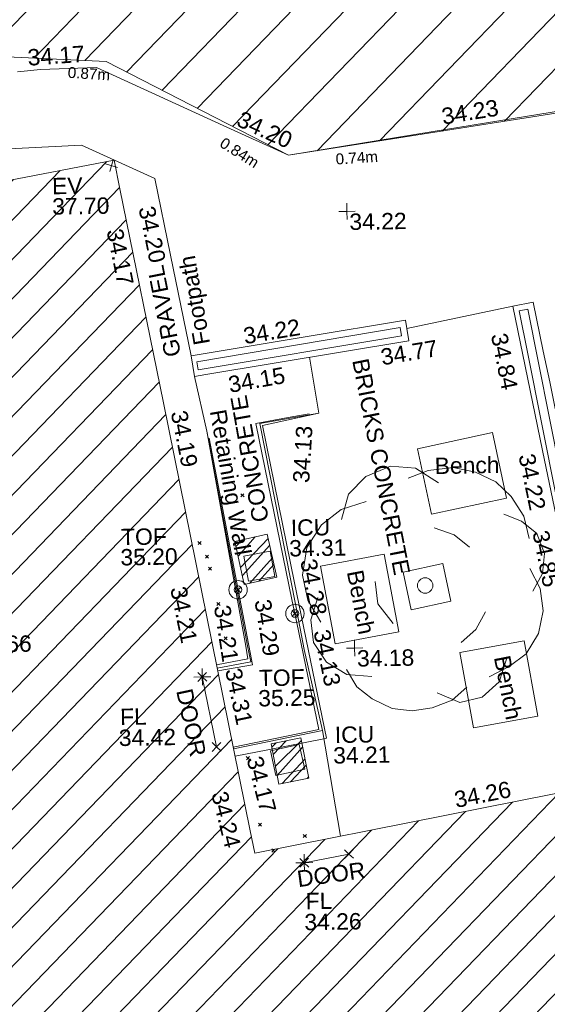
# Model space of a CAD drawing. Header units: millimetres. Extents: x -287732 to 520720, y -88450 to 287754.
# Tile 365 of 383: x 236064 to 248148, y 240711 to 263259. Entities that reach past the tile are written whole.
import ezdxf

# ---------------------------------------------------------------- set-up
doc = ezdxf.new("R2010")
doc.units = ezdxf.units.MM
for name, pattern in [('IMPORT-HIDDEN2 _3_', [4762.5, 3175, -1587.5]), ('IMPORT-UG_ELEC_LV_QLB2 _2_', [2700, 1500, -300.0000000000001, 0, -250, 150, -300.0000000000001, 0, -200]), ('IMPORT-UG_ELEC_STREET LIGHTING_QLB2 _2_', [2700, 1500, -300.0000000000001, 0, -250, 150, -300.0000000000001, 0, -200])]:
    doc.linetypes.add(name, pattern=pattern)
for name, color, linetype, lineweight, true_color in [('00__TOPO__TOP_OF_FENCE_SYMBOL', 7, 'Continuous', 9, 0x666666), ('00_TOPO_EAVE', 7, 'Continuous', 9, 0x666666), ('00_TOPO_LEVEL_FLOOR', 7, 'Continuous', 9, 0x666666), ('00_TOPO_TREE', 7, 'Continuous', 9, 0x666666), ('00_UAV_APEX_BUILDING', 7, 'Continuous', 9, 0x666666), ('00_UAV_BUILDING_HATCH', 7, 'Continuous', 9, 0x999999), ('00_UAV_BUILDING_OUTLINE', 5, 'Continuous', 9, 0x0000ff), ('00_UAV_CONCRETE', 9, 'Continuous', 9, 0x808080), ('00_UAV_EAVE', 7, 'Continuous', 9, 0x666666), ('00_UAV_FENCE', 7, 'Continuous', 9, 0x264c2f), ('00_UAV_FOOTPATH', 7, 'Continuous', 9, 0xa50000), ('00_UAV_FURN_BENCH', 7, 'Continuous', 9, 0x999999), ('00_UAV_INT_DOOR', 7, 'Continuous', 9, 0x7f4f3f), ('00_UAV_LEVEL_FLOOR', 7, 'Continuous', 9, 0x666666), ('00_UAV_LEVEL_SPOT', 7, 'Continuous', 9, 0x666666), ('00_UAV_SERV_IC', 5, 'Continuous', 9, 0x0000ff), ('00_UAV_SLOPE_BOTTOM', 30, 'Continuous', 9, 0xff7f00), ('00_UAV_TOP_OF_FENCE', 6, 'Continuous', 9, 0xff00ff), ('00_UAV_WALL_RETAINING', 7, 'Continuous', 9, 0x7c00a5), ('12333-PUM-2D-U-0001-C01 - Rev2_REVIT IMPORT_dwg', 7, 'Continuous', 9, 0x767676), ('PUM-CHAMBER EXTENTS', 6, 'IMPORT-HIDDEN2 _3_', 9, 0xff00ff), ('PUM-ELECTRIC-LV-QLB2', 1, 'IMPORT-UG_ELEC_LV_QLB2 _2_', 9, 0xff0000), ('PUM-UNABLE TO SURVEY', 190, 'Continuous', 9, 0x7f00ff)]:
    doc.layers.add(name, color=color, linetype=linetype, lineweight=lineweight, true_color=true_color)
for name, color, linetype, lineweight in [('00_UAV_SURFACE', 7, 'Continuous', 9), ('00_UAV_SURVEY_TEXT', 7, 'Continuous', 9), ('GEN-TEXT', 7, 'Continuous', 9)]:
    doc.layers.add(name, color=color, linetype=linetype, lineweight=lineweight)
doc.styles.add('Arial_1', font='arial.ttf', dxfattribs={"height": 250})
doc.styles.add('Swis721 Lt BT_2', font='swissl.ttf', dxfattribs={"height": 375})
pattern_1 = [(45, (-533641079.65, -725615854.3560001), (-265.1650429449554, 265.1650429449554), []), (45, (-533640902.873, -725615854.3560001), (-265.1650429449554, 265.1650429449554), [])]

# ---------------------------------------------------------------- blocks, each defined once
blk = doc.blocks.new('12333-PUM-2D-U-0001-C01 - Rev2_REVIT IMPORT_dwg_CONIFEROUS_TREE-2077251-Site Location Plan Proposed')
at = {"layer": '00_TOPO_TREE', "color": 254, "true_color": 0xcccccc, "flags": 128}
for points in [[(-1889.403682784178, 1545.875740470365), (-1717.639711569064, 2118.422311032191), (-1316.857112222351, 2519.204910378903), (-744.3105416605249, 2748.223538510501), (-171.763971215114, 2690.968881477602), (343.5279423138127, 2347.440939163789)], [(-343.5279423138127, 2461.950253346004), (114.5093140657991, 2633.714224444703), (687.0558846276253, 2690.968881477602), (1202.347798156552, 2576.459567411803), (1660.385054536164, 2347.440939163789), (2003.912996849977, 2003.912996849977), (2290.18628213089, 1545.875740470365), (2404.695596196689, 1030.583826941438)], [(-2404.695596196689, -801.5651986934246), (-2690.968881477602, -286.2732852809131), (-2805.478195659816, 286.2732852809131), (-2690.968881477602, 916.0745128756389), (-2347.440939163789, 1431.36642628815), (-1889.403682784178, 1774.894368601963), (-1316.857112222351, 1946.658339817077)], [(1832.149025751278, 1603.130397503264), (2232.93162509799, 1431.36642628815), (2576.459567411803, 1145.093141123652), (2748.223538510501, 687.0558846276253), (2690.968881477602, 229.0186282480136), (2461.950253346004, -171.763971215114)], [(229.0186282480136, 1316.857112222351), (687.0558846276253, 1145.093141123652), (1030.583826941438, 858.8198558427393)], [(2404.695596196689, 343.5279423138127), (2633.714224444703, -114.5093140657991), (2690.968881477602, -629.8012275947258), (2576.459567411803, -1145.093141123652), (2290.18628213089, -1603.130397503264), (1889.403682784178, -1889.403682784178), (1431.36642628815, -2118.422311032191)], [(-744.3105416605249, -858.8198558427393), (-1087.838483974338, -400.7825993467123), (-1145.093141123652, 114.5093140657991)], [(-1259.602455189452, -2061.167653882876), (-1832.149025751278, -2003.912996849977), (-2290.18628213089, -1717.639711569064), (-2576.459567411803, -1259.602455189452), (-2633.714224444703, -744.3105416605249), (-2461.950253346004, -229.0186282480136)], [(1374.111769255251, -629.8012275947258), (1145.093141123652, -1030.583826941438), (801.5651986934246, -1316.857112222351)], [(1832.149025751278, -1717.639711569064), (1660.385054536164, -2232.93162509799), (1259.602455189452, -2576.459567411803), (744.3105416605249, -2690.968881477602), (229.0186282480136, -2461.950253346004)], [(916.0745128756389, -2347.440939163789), (572.5465705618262, -2633.714224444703), (114.5093140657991, -2805.478195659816), (-343.5279423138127, -2862.732852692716), (-801.5651986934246, -2805.478195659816), (-1259.602455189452, -2576.459567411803), (-1603.130397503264, -2290.18628213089), (-1832.149025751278, -1889.403682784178)]]:
    blk.add_lwpolyline(points, dxfattribs=at)
at = {"layer": '00_TOPO_TREE', "color": 254, "true_color": 0xcccccc}
blk.add_circle((0, 0), 176.6246020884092, dxfattribs=at)
blk = doc.blocks.new('12333-PUM-2D-U-0001-C01 - Rev2_REVIT IMPORT_dwg_MSL_Eaves_SYM_1-V82-Site Location Plan Proposed')
at = {"layer": '00_TOPO_EAVE', "color": 254, "true_color": 0xcccccc}
for p, q in [((356.5791934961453, -116.0873754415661), (-356.5791934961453, 116.0873754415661)), ((-116.0873754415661, -356.5791934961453), (116.0873754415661, 356.5791934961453))]:
    blk.add_line(p, q, dxfattribs=at)
blk = doc.blocks.new('12333-PUM-2D-U-0001-C01 - Rev2_REVIT IMPORT_dwg_MSL_Node_LineworkTOF-2077248-Site Location Plan Proposed')
at = {"layer": '00__TOPO__TOP_OF_FENCE_SYMBOL', "color": 254, "true_color": 0xcccccc, "flags": 128}
for points in [[(165.3591892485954, 165.3591892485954), (0, 0), (-165.3591892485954, 165.3591892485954)], [(165.3591892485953, -165.3591892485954), (0, 0), (-165.3591892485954, -165.3591892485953)]]:
    blk.add_lwpolyline(points, dxfattribs=at)
at = {"layer": '00__TOPO__TOP_OF_FENCE_SYMBOL', "color": 254, "true_color": 0xcccccc}
for radius in [562.5594001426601, 233.853208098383]:
    blk.add_circle((0, 0), radius, dxfattribs=at)
blk = doc.blocks.new('12333-PUM-2D-U-0001-C01 - Rev2_REVIT IMPORT_dwg_MSL_FLlvl_SYM-V156-Site Location Plan Proposed')
at = {"layer": '00_TOPO_LEVEL_FLOOR', "color": 254, "true_color": 0xcccccc, "flags": 128}
for points in [[(0, -38.9261101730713), (0, 0), (-38.9261101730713, 0)], [(38.9261101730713, 0), (0, 0), (0, 38.9261101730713)]]:
    blk.add_lwpolyline(points, dxfattribs=at)
blk = doc.blocks.new('12333-PUM-2D-U-0001-C01 - Rev2_REVIT IMPORT_dwg_MSL_Node_Linework-V178-Site Location Plan Proposed')
at = {"layer": '00_UAV_INT_DOOR', "color": 9, "true_color": 0xd4c4bf, "flags": 128}
for points in [[(530.3860888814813, 530.3860888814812), (0, 0), (-530.3860888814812, 530.3860888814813)], [(530.3860888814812, -530.3860888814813), (0, 0), (-530.3860888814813, -530.3860888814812)]]:
    blk.add_lwpolyline(points, dxfattribs=at)
blk = doc.blocks.new('12333-PUM-2D-U-0001-C01 - Rev2_REVIT IMPORT_dwg_UAV-2077255-Site Location Plan Proposed')
at = {"layer": '00_UAV_LEVEL_SPOT', "color": 254, "true_color": 0xcccccc, "flags": 128}
for points in [[(0, -500.0000000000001), (0, 0), (-500.0000000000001, 0)], [(500.0000000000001, 0), (0, 0), (0, 500.0000000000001)]]:
    blk.add_lwpolyline(points, dxfattribs=at)
blk = doc.blocks.new('12333-PUM-2D-U-0001-C01 - Rev2_REVIT IMPORT_dwg_MGS62954_T2_Galway_ITM_3d_Rev1-2077680-Site Location Plan Proposed')
at = {"layer": '00_UAV_BUILDING_HATCH', "true_color": 0xcccccc}
h = blk.add_hatch(dxfattribs=at)
h.set_pattern_fill('FP_1', color=254, style=0, pattern_type=2)
h.set_pattern_definition([(45, (0, 0), (-441.9417382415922, 441.9417382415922), [])])
h.paths.add_polyline_path([(534124497.0780003, 725775488.5585002), (534146780.0780002, 725779531.5585002), (534146621.0780002, 725780328.5585002), (534183857.1075001, 725787049.1125003), (534184497.1075001, 725783702.1125001), (534202575.1075001, 725786975.1125003), (534201976.1075, 725790381.1125002), (534239197.0865001, 725797194.0905002), (534239338.0865001, 725796376.0905002), (534261663.0865001, 725800388.0905001), (534259564.2060555, 725811742.1253061), (534258677.2803519, 725812121.8622999), (534251257.0865, 725810806.0905002), (534250975.0865, 725812184.0905002), (534249213.0865002, 725811873.0905002), (534249448.0865, 725810468.0905002), (534244617.0865, 725809642.0905), (534241121.0865001, 725828862.0905001), (534229957.0865001, 725826793.0905), (534233411.0865, 725807582.0905), (534221779.0865001, 725805445.0905001), (534220752.0865002, 725810867.0905001), (534215719.0865001, 725809946.0905001), (534216316.0865001, 725806625.0905002), (534217076.0865, 725806760.0905002), (534217446.0865001, 725804662.0905001), (534205756.3195001, 725802533.2090001), (534204628.3195002, 725808845.209), (534205810.3195, 725809078.2090003), (534204970.3195001, 725813494.2090002), (534194424.3195002, 725811546.2090002), (534194268.3195002, 725812372.2090002), (534192207.3195, 725812030.2090002), (534192421.3195001, 725810057.2090002), (534184208.6855001, 725808590.6470003), (534184063.6855002, 725809679.6470002), (534175719.6855002, 725808111.6470002), (534177568.6855002, 725797421.6470003), (534162796.3485001, 725794713.2465), (534162440.3485001, 725796856.2465003), (534164478.3485001, 725797191.2465001), (534163879.3485, 725800515.2465003), (534159002.3485001, 725799595.2465), (534159605.3485001, 725796262.2465003), (534160352.3485001, 725796441.2465003), (534160696.3485001, 725794215.2465001), (534156777.3485001, 725793541.2465), (534156175.3485001, 725796880.2465001), (534147633.3485, 725795342.2465001), (534144688.0165001, 725811270.4695), (534133601.7440002, 725809323.8415003), (534137148.0780001, 725790044.5585002), (534122321.0780001, 725787372.5585002), (534124333.8503805, 725776380.0093426)])
at = {"layer": '00_UAV_BUILDING_OUTLINE', "color": 254, "true_color": 0xcccccc, "flags": 128}
blk.add_lwpolyline([(534140425.9638073, 725810522.0997385), (534144688.0165, 725811270.4695), (534144810.3287712, 725810609.0102379), (534145719.4709466, 725805692.4102397), (534146628.6131216, 725800775.8102412), (534147537.7552969, 725795859.2102427), (534147633.3485, 725795342.2464999), (534152036.7439331, 725796135.0844977), (534156175.3484999, 725796880.2465)], dxfattribs=at)
at = {"layer": '00_UAV_CONCRETE', "color": 254, "true_color": 0xcccccc}
blk.add_line((534146445.6943952, 725806284.8453463), (534146705.3485, 725805023.2464999), dxfattribs=at)
at = {"layer": '00_UAV_CONCRETE', "color": 254, "true_color": 0xcccccc, "flags": 128}
for points in [[(534151326.621761, 725807298.5762748), (534151368.6943952, 725807014.845346), (534146706.721158, 725806323.5513258), (534146445.6943952, 725806284.8453465), (534146375.3485, 725806759.2465001)], [(534149277.5207594, 725805392.4296577), (534147978.8416805, 725805129.9456166), (534148652.8637856, 725801517.5129695), (534149318.7889919, 725797948.4757862), (534149258.1452529, 725797937.2153114), (534147971.4682099, 725797705.2875252), (534147221.3928794, 725797570.0839696)]]:
    blk.add_lwpolyline(points, dxfattribs=at)
blk.add_lwpolyline([(534152226.6855001, 725801037.6470002), (534151314.6855, 725800852.6470003), (534151139.6597506, 725801715.4766399), (534152051.6597508, 725801900.47664)], close=True, dxfattribs=at)
at = {"layer": '00_UAV_FENCE', "color": 254, "true_color": 0xcccccc, "flags": 128}
for points in [[(534142514.8148212, 725813330.0469844), (534143041.2505001, 725813375.8240001), (534144319.2505003, 725813393.8240001), (534147200.8488337, 725812018.0803999), (534148682.2505001, 725811310.824), (534152005.665844, 725811793.8151473), (534155917.159, 725812362.2715001), (534156955.4596655, 725812500.050565), (534161912.0048158, 725813157.7677165), (534162933.1590001, 725813293.2715), (534166899.4387242, 725813223.2268249), (534167916.159, 725813205.2715001), (534171891.6311963, 725812975.2788124), (534172825.1590001, 725812921.2715001), (534176884.3305345, 725812706.4255056), (534180269.1590001, 725812527.2715002)], [(534147183.0372826, 725797777.5093117), (534149146.6855001, 725798150.6470002), (534148686.6855001, 725800604.6470002), (534148593.5396683, 725801099.8020198), (534147825.6855001, 725805181.6470002), (534148658.6328973, 725805316.1686844), (534149051.6855001, 725805379.6470002)], [(534146753.3485047, 725804864.1830419), (534147606.1897226, 725799938.6339011), (534147654.9809395, 725799656.8422477), (534146858.3270685, 725799533.5275478)]]:
    blk.add_lwpolyline(points, dxfattribs=at)
at = {"layer": '00_UAV_FOOTPATH', "color": 254, "true_color": 0xcccccc, "flags": 128}
blk.add_lwpolyline([(534153762.3485, 725807764.2465001), (534151326.621761, 725807298.5762748), (534151298.3485001, 725807489.2465), (534148996.2611949, 725807147.884783), (534146375.3485, 725806759.2465001), (534145943.4317635, 725809069.2651187), (534145614.2505001, 725810829.824), (534143949.2505003, 725811624.8240001), (534142586.4338306, 725811581.6919957), (534140216.0941732, 725811506.6727339)], dxfattribs=at)
at = {"layer": '00_UAV_FURN_BENCH', "color": 254, "true_color": 0xcccccc, "flags": 128}
for points in [[(534153535.6855, 725803373.6470002), (534151815.6855001, 725803036.6470001), (534151521.0572293, 725804540.3877299), (534153241.0572292, 725804877.3877298)], [(534150716.6855, 725802136.6470002), (534151019.6855001, 725800350.6470002), (534149554.7955929, 725800102.1242442), (534149251.795593, 725801888.1242443)], [(534153887.6855001, 725800098.6470002), (534154171.6855001, 725798366.6470001), (534152689.8577901, 725798123.6683226), (534152405.8577901, 725799855.6683226)]]:
    blk.add_lwpolyline(points, close=True, dxfattribs=at)
at = {"layer": '00_UAV_INT_DOOR', "color": 254, "true_color": 0xcccccc}
for p, q in [((534146501.6855001, 725799401.6470002), (534146800.6855001, 725797792.6470001)), ((534148763.3484999, 725795105.2465), (534149787.3485, 725795287.2465))]:
    blk.add_line(p, q, dxfattribs=at)
at = {"layer": '00_UAV_SERV_IC', "color": 254, "true_color": 0xcccccc, "flags": 128}
for points in [[(534148201.6855, 725801673.6470001), (534147600.6855001, 725801570.6470002), (534147501.2131313, 725802151.0634435), (534148102.2131313, 725802254.0634437)], [(534148813.6855001, 725797248.6470001), (534148147.6855, 725797110.6470001), (534148030.0286803, 725797678.4690433), (534148696.0286805, 725797816.4690434)]]:
    blk.add_lwpolyline(points, close=True, dxfattribs=at)
at = {"layer": '00_UAV_SLOPE_BOTTOM', "color": 254, "true_color": 0xcccccc, "flags": 128}
blk.add_lwpolyline([(534146705.3485, 725805023.2464999), (534147507.3904577, 725800088.1850319), (534147554.3485, 725799799.2465001), (534146833.4895792, 725799667.8475726)], dxfattribs=at)
at = {"layer": '00_UAV_SURFACE', "color": 254, "true_color": 0xcccccc}
blk.add_line((534149601.9529485, 725795696.6967038), (534149229.6090242, 725798123.1795936), dxfattribs=at)
at = {"layer": '00_UAV_SURFACE', "color": 254, "true_color": 0xcccccc, "flags": 128}
blk.add_lwpolyline([(534147923.3485, 725805178.2465), (534149277.5207594, 725805392.4296577), (534149083.9680062, 725806676.0579677)], dxfattribs=at)
at = {"layer": '00_UAV_WALL_RETAINING', "color": 254, "true_color": 0xcccccc, "flags": 128}
for points in [[(534156175.3484999, 725796880.2465), (534155501.3485, 725801019.2465001), (534155355.0220289, 725801809.5693631), (534155027.0112444, 725803581.1860815), (534154575.69363, 725806018.1949437), (534154441.1199825, 725806724.3257189), (534154227.1791308, 725807846.9096876), (534153762.3484999, 725807764.2464999), (534154383.7957786, 725804450.8540589), (534154805.3485, 725802203.2465), (534155256.7449719, 725799527.9441346), (534155717.3961812, 725796797.7914934)], [(534155864.7047212, 725796824.3146186), (534154974.5540445, 725801744.4363848), (534154084.403368, 725806664.5581511), (534153905.3484999, 725807654.2465), (534154101.7249854, 725807689.7750235), (534154777.2922943, 725803955.7179598), (534155667.4429709, 725799035.5961934), (534156061.1111048, 725796859.6778846)], [(534147189.2521948, 725797743.8993454), (534149235.3485, 725798124.2465001), (534148846.3484999, 725799988.2465001), (534148668.761891, 725800986.8104235), (534147923.3485001, 725805178.2465003)], [(534146705.3485, 725805023.2464999), (534147552.3709493, 725800097.1486273), (534147616.1908088, 725799725.9862412), (534146847.047092, 725799594.5291535)]]:
    blk.add_lwpolyline(points, dxfattribs=at)
blk.add_lwpolyline([(534146504.3485001, 725806617.2465003), (534151174.3485, 725807320.2465), (534151202.549165, 725807132.9106454), (534151115.733514, 725807119.8418226), (534146532.549165, 725806429.9106457)], close=True, dxfattribs=at)
for name, p, xscale, yscale, zscale in [('12333-PUM-2D-U-0001-C01 - Rev2_REVIT IMPORT_dwg_MSL_Eaves_SYM_1-V82-Site Location Plan Proposed', (534144626.3485, 725811140.2465001), 0.375, 0.375, 0.375), ('12333-PUM-2D-U-0001-C01 - Rev2_REVIT IMPORT_dwg_UAV-2077255-Site Location Plan Proposed', (534150000, 725810000), 0.375, 0.375, 0.375), ('12333-PUM-2D-U-0001-C01 - Rev2_REVIT IMPORT_dwg_MSL_Node_LineworkTOF-2077248-Site Location Plan Proposed', (534147356.3838409, 725801381.5316086), 0.375, 0.375, 0.375), ('12333-PUM-2D-U-0001-C01 - Rev2_REVIT IMPORT_dwg_MSL_Node_LineworkTOF-2077248-Site Location Plan Proposed', (534148647.3021298, 725800815.4539074), 0.375, 0.375, 0.375), ('12333-PUM-2D-U-0001-C01 - Rev2_REVIT IMPORT_dwg_UAV-2077255-Site Location Plan Proposed', (534150000, 725800000.0000001), 0.375, 0.375, 0.375), ('12333-PUM-2D-U-0001-C01 - Rev2_REVIT IMPORT_dwg_MSL_FLlvl_SYM-V156-Site Location Plan Proposed', (534146501.6855001, 725799401.6470002), 4.94, 4.94, 4.94), ('12333-PUM-2D-U-0001-C01 - Rev2_REVIT IMPORT_dwg_MSL_Node_Linework-V178-Site Location Plan Proposed', (534146501.6855001, 725799401.6470002), 0.19, 0.19, 0.19), ('12333-PUM-2D-U-0001-C01 - Rev2_REVIT IMPORT_dwg_MSL_Node_Linework-V178-Site Location Plan Proposed', (534146800.6855001, 725797792.6470001), 0.19, 0.19, 0.19), ('12333-PUM-2D-U-0001-C01 - Rev2_REVIT IMPORT_dwg_MSL_FLlvl_SYM-V156-Site Location Plan Proposed', (534148763.3484999, 725795105.2465), 4.94, 4.94, 4.94), ('12333-PUM-2D-U-0001-C01 - Rev2_REVIT IMPORT_dwg_MSL_Node_Linework-V178-Site Location Plan Proposed', (534149787.3485, 725795287.2465), 0.19, 0.19, 0.19), ('12333-PUM-2D-U-0001-C01 - Rev2_REVIT IMPORT_dwg_MSL_Node_Linework-V178-Site Location Plan Proposed', (534148763.3484999, 725795105.2465), 0.19, 0.19, 0.19)]:
    blk.add_blockref(name, p, dxfattribs=dict(xscale=xscale, yscale=yscale, zscale=zscale))
blk.add_blockref('12333-PUM-2D-U-0001-C01 - Rev2_REVIT IMPORT_dwg_CONIFEROUS_TREE-2077251-Site Location Plan Proposed', (534151640.6855, 725801404.6470002))
at = {"layer": '00_UAV_APEX_BUILDING', "insert": (534141297.2712781, 725800421.9843673), "char_height": 375, "width": 1495.902363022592, "attachment_point": 1, "line_spacing_factor": 1.005061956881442, "style": 'Swis721 Lt BT_2'}
blk.add_mtext('37.66', dxfattribs=at)
at = {"layer": '00_UAV_BUILDING_OUTLINE', "color": 251, "true_color": 0x666666, "char_height": 375, "width": 1495.902363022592, "attachment_point": 1, "line_spacing_factor": 1.005061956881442, "style": 'Swis721 Lt BT_2'}
for s, insert, rotation in [('34.17', (534144854.8375474, 725809726.3875266), 280.47638612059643), ('34.19', (534146251.9026104, 725805536.6254911), 280.47638612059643), ('34.21', (534146169.6256096, 725801509.9755962), 280.4763861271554), ('34.26', (534152195.0318266, 725796666.7773671), 10.206832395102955), ('34.24', (534147023.5009544, 725796806.6131316), 283.19853077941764)]:
    blk.add_mtext(s, dxfattribs=dict(at, insert=insert, rotation=rotation))
at = {"layer": '00_UAV_CONCRETE', "color": 251, "true_color": 0x666666, "char_height": 375, "width": 1495.902363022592, "attachment_point": 1, "line_spacing_factor": 1.005061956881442, "style": 'Swis721 Lt BT_2'}
for s, insert, rotation in [('34.15', (534147187.9516342, 725806262.5329603), 9.062177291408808), ('34.13', (534149433.803975, 725800465.5830528), 280.5689459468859), ('34.17', (534147844.6688198, 725797595.4521067), 283.41255631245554)]:
    blk.add_mtext(s, dxfattribs=dict(at, insert=insert, rotation=rotation))
at = {"layer": '00_UAV_EAVE', "char_height": 375, "attachment_point": 1, "line_spacing_factor": 1.005061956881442, "style": 'Swis721 Lt BT_2'}
for s, insert, width in [('EV', (534143257.2980061, 725810885.6182013), 736.078940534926), ('37.70', (534143252.629603, 725810418.867577), 1495.902363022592)]:
    blk.add_mtext(s, dxfattribs=dict(at, insert=insert, width=width))
at = {"layer": '00_UAV_FENCE', "color": 251, "true_color": 0x666666, "char_height": 375, "width": 1495.902363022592, "attachment_point": 1, "line_spacing_factor": 1.005061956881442, "style": 'Swis721 Lt BT_2'}
for s, insert, rotation in [('34.17', (534142738.4924307, 725813837.70897), 3.006936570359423), ('34.23', (534152181.8434659, 725812319.851087), 8.268891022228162), ('34.20', (534147639.8208723, 725812357.2793294), 334.47908047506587), ('34.13', (534148652.1795442, 725803818.8367993), 85.58253902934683), ('34.31', (534147394.3306299, 725799617.7920486), 280.8020152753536)]:
    blk.add_mtext(s, dxfattribs=dict(at, insert=insert, rotation=rotation))
at = {"layer": '00_UAV_FOOTPATH', "color": 251, "true_color": 0x666666, "char_height": 375, "attachment_point": 1, "line_spacing_factor": 1.005061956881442, "style": 'Swis721 Lt BT_2'}
for s, insert, width, rotation in [('34.20', (534145595.6035184, 725810230.5782373), 1495.902363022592, 280.59061792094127), ('Footpath', (534146444.1871606, 725806975.127429), 2436.183848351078, 98.81953253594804), ('34.22', (534147554.2889971, 725807371.8600767), 1495.902363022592, 8.434561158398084)]:
    blk.add_mtext(s, dxfattribs=dict(at, insert=insert, width=width, rotation=rotation))
at = {"layer": '00_UAV_FURN_BENCH', "color": 251, "true_color": 0x666666, "insert": (534151906.6948074, 725804326.4823079), "char_height": 375, "width": 1728.598286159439, "attachment_point": 1, "line_spacing_factor": 1.005061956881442, "style": 'Swis721 Lt BT_2'}
blk.add_mtext('Bench', dxfattribs=at)
at = {"layer": '00_UAV_FURN_BENCH', "color": 251, "true_color": 0x666666, "char_height": 375, "width": 1728.598286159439, "attachment_point": 1, "line_spacing_factor": 1.005061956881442, "style": 'Swis721 Lt BT_2'}
for insert, rotation in [((534150221.4028217, 725801813.5153514), 279.87163858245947), ((534153554.128642, 725799798.2732856), 280.04517824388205)]:
    blk.add_mtext('Bench', dxfattribs=dict(at, insert=insert, rotation=rotation))
at = {"layer": '00_UAV_INT_DOOR', "color": 251, "true_color": 0x666666, "char_height": 375, "width": 1790.333939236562, "attachment_point": 1, "line_spacing_factor": 1.005061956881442, "style": 'Swis721 Lt BT_2'}
for insert, rotation in [((534146264.7883452, 725799165.7107224), 281.033703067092), ((534148570.9343446, 725794919.6586351), 6.8567042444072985)]:
    blk.add_mtext('DOOR', dxfattribs=dict(at, insert=insert, rotation=rotation))
at = {"layer": '00_UAV_LEVEL_FLOOR', "char_height": 375, "attachment_point": 1, "line_spacing_factor": 1.005061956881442, "style": 'Swis721 Lt BT_2'}
for s, insert, width in [('FL', (534144602.3920905, 725798706.0372593), 683.841080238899), ('34.42', (534144564.7961384, 725798225.1124047), 1495.902363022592), ('FL', (534148778.7032681, 725794413.8592532), 683.841080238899), ('34.26', (534148741.1073159, 725793932.9343985), 1495.902363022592)]:
    blk.add_mtext(s, dxfattribs=dict(at, insert=insert, width=width))
at = {"layer": '00_UAV_LEVEL_SPOT', "char_height": 375, "width": 1495.902363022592, "attachment_point": 1, "line_spacing_factor": 1.005061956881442, "style": 'Swis721 Lt BT_2'}
for s, insert in [('34.22', (534150051.8765643, 725809949.1441547)), ('34.18', (534150051.8765643, 725799949.1441548))]:
    blk.add_mtext(s, dxfattribs=dict(at, insert=insert))
at = {"layer": '00_UAV_SERV_IC', "color": 251, "true_color": 0x666666, "char_height": 375, "attachment_point": 1, "line_spacing_factor": 1.005061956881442, "style": 'Swis721 Lt BT_2'}
for s, insert, width in [('ICU', (534148587.4262629, 725802967.4275514), 1021.012723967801), ('34.31', (534148542.5981124, 725802497.0485505), 1495.902363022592), ('ICU', (534149512.564929, 725798207.6489172), 1021.012723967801), ('34.21', (534149467.7367785, 725797737.2699163), 1495.902363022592)]:
    blk.add_mtext(s, dxfattribs=dict(at, insert=insert, width=width))
at = {"layer": '00_UAV_SLOPE_BOTTOM', "color": 251, "true_color": 0x666666, "insert": (534147165.8567216, 725801059.3545321), "char_height": 375, "width": 1495.902363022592, "attachment_point": 1, "rotation": 277.7698356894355, "line_spacing_factor": 1.005061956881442, "style": 'Swis721 Lt BT_2'}
blk.add_mtext('34.21', dxfattribs=at)
at = {"layer": '00_UAV_SURVEY_TEXT', "color": 251, "true_color": 0x666666, "char_height": 375, "attachment_point": 1, "line_spacing_factor": 1.005061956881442, "style": 'Swis721 Lt BT_2'}
for s, insert, width, rotation in [('GRAVEL', (534145775.9222594, 725806711.0785453), 2322.210334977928, 100.1613812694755), ('BRICKS CONCRETE', (534150428.9902741, 725806653.291926), 5617.944430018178, 280.0623383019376), ('CONCRETE', (534147719.8685358, 725802894.8821621), 3286.236302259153, 99.12399062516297)]:
    blk.add_mtext(s, dxfattribs=dict(at, insert=insert, width=width, rotation=rotation))
at = {"layer": '00_UAV_TOP_OF_FENCE', "color": 251, "true_color": 0x666666, "char_height": 375, "attachment_point": 1, "line_spacing_factor": 1.005061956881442, "style": 'Swis721 Lt BT_2'}
for s, insert, width in [('TOF', (534144696.6391025, 725802822.5787121), 1163.479615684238), ('35.20', (534144674.2154607, 725802359.2020073), 1495.902363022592), ('TOF', (534147796.4766655, 725799538.6272191), 1163.479615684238), ('35.25', (534147774.0530237, 725799075.2505143), 1495.902363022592)]:
    blk.add_mtext(s, dxfattribs=dict(at, insert=insert, width=width))
at = {"layer": '00_UAV_WALL_RETAINING', "color": 251, "true_color": 0x666666, "char_height": 375, "attachment_point": 1, "line_spacing_factor": 1.005061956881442, "style": 'Swis721 Lt BT_2'}
for s, insert, width, rotation in [('34.77', (534150690.8892056, 725806832.5814195), 1495.902363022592, 8.56076057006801), ('34.84', (534153614.6959907, 725807180.9591478), 1495.902363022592, 280.25504869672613), ('Retaining Wall', (534147149.6832236, 725805542.8232626), 3832.359387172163, 278.9449369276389), ('34.22', (534154197.9420533, 725804411.3506255), 1495.902363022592, 280.6227656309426), ('34.85', (534154486.5455878, 725802648.7143939), 1495.902363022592, 280.25504869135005), ('34.28', (534149157.5801923, 725802087.4328854), 1495.902363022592, 280.08416509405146), ('34.29', (534148096.8609263, 725801177.3780421), 1495.902363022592, 278.25761574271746)]:
    blk.add_mtext(s, dxfattribs=dict(at, insert=insert, width=width, rotation=rotation))
blk = doc.blocks.new('12333-PUM-2D-U-0001-C01 - Rev2_REVIT IMPORT_dwg-1620468-Site Location Plan Proposed')
at = {"layer": 'PUM-CHAMBER EXTENTS', "true_color": 0xfff4d4}
h = blk.add_hatch(dxfattribs=at)
h.set_pattern_fill('FP_14', style=0, pattern_type=2)
h.set_pattern_definition([(45, (-533641079.65, -725615854.3560001), (-618.7184335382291, 618.7184335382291), [])])
h.paths.add_polyline_path([(548820.3501529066, 143595.6438214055), (598554.726548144, 155705.0015586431), (665880.3501528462, 173780.643821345), (683590.8699340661, 180379.6662089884), (684126.2921456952, 185226.5029211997), (699646.6566527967, 190872.8378213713), (682994.2837554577, 214259.006618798), (606101.125900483, 215601.1816816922), (611594.7356529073, 198837.6438862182), (620808.8827925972, 194892.6093451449), (622809.8820558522, 181730.4029184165), (546425.3200724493, 167969.8622055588), (546575.8377649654, 166438.0438213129), (546752.1501529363, 166438.0438213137), (546742.8316869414, 165904.1892620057), (546628.8411191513, 165898.6287465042), (546695.6373264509, 165218.8438213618), (546866.450152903, 165218.8438213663), (546857.1396212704, 164685.4438213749), (546748.0496346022, 164685.4438213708), (546816.1401362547, 163992.4868640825), (546980.7501529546, 163999.6438213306), (547018.8501529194, 163466.2438213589), (546868.4915593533, 163459.7064912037), (546935.2364494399, 162780.4438212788), (547056.9501529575, 162780.4438212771), (547056.9501529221, 162323.2438212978), (546980.161284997, 162323.2438212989), (547055.3756635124, 161557.7871773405), (547133.1501528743, 161561.2438213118), (547171.2501528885, 161104.0438213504), (547100.2641136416, 161100.9574718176), (547167.3480998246, 160418.2438213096), (547285.5501528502, 160418.2438213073), (547285.5501528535, 159884.8438213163), (547219.760407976, 159884.8438213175), (547286.6641069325, 159203.9649537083), (547399.8501529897, 159199.0438212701), (547361.7501529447, 158665.6438213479), (547339.5218446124, 158666.0318179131), (547526.6396990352, 156761.7336278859), (547552.2501529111, 156760.643821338), (547555.1797682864, 156471.2813758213), (547638.940920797, 155618.8442227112), (547666.5501529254, 155617.6438213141), (547669.1799035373, 155311.1021300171), (547744.1895742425, 154547.7287972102), (547818.950152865, 154550.8438213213), (547809.6327005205, 154017.0473339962), (547796.3901281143, 154016.4838202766), (547863.8113582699, 153330.3380382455), (547895.150152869, 153331.6438213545), (547933.250152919, 152798.2438212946), (547916.1638860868, 152797.5464226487), (547983.7334397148, 152109.8911528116), (548047.5501528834, 152112.4438213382), (548085.6501528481, 151579.0438213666), (548036.089714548, 151577.0614038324), (548096.0084987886, 150967.2680052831), (548123.7501529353, 150969.4438212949), (548161.8501529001, 150436.0438213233), (548148.3134199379, 150434.9608826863), (548720.0288378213, 144616.6137300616)])
h.paths.add_polyline_path([(507602.6006529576, 195456.4678212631), (521342.9320607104, 197371.1634294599), (539189.5091527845, 196672.9153214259), (560381.472544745, 200828.8192643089), (577694.2496529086, 209009.0883214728), (593948.7272522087, 215813.3025891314), (467151.1844916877, 218026.5619307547), (468398.9507812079, 211588.5258330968), (490993.6907402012, 198483.5081887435), (503467.5815323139, 197676.0129840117), (507337.4300206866, 195598.8028811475)])
at = {"layer": 'PUM-CHAMBER EXTENTS', "true_color": 0xffaaff}
h = blk.add_hatch(dxfattribs=at)
h.set_pattern_fill('FP_3', color=211, style=0, pattern_type=2)
h.set_pattern_definition(pattern_1)
h.paths.add_polyline_path([(506421.3501529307, 185644.6438212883), (507166.3501529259, 185797.6438213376), (506967.3501527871, 186785.6438211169), (506222.3501529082, 186632.6438213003)])
h = blk.add_hatch(dxfattribs=at)
h.set_pattern_fill('FP_3', color=211, style=0, pattern_type=2)
h.set_pattern_definition(pattern_1)
h.paths.add_polyline_path([(507135.350152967, 181057.6438212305), (507822.3501528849, 181182.6438213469), (507657.3501528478, 182108.6438213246), (506970.3501529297, 181983.6438213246), (507116.1899569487, 181165.1731637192)])
at = {"layer": 'GEN-TEXT', "color": 253, "true_color": 0xaaaaaa}
for p, q in [((506378.994813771, 187651.2884822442), (506449.7054918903, 187721.9991603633)), ((506449.7054918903, 187651.2884822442), (506378.994813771, 187721.9991603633)), ((505376.9948137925, 186578.2884822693), (505447.7054919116, 186648.9991603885)), ((505447.7054919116, 186578.2884822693), (505376.9948137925, 186648.9991603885)), ((505540.9948137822, 186261.2884822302), (505611.7054919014, 186331.9991603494)), ((505611.7054919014, 186261.2884822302), (505540.9948137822, 186331.9991603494)), ((505606.9948137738, 185988.2884823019), (505677.7054918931, 186058.9991604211)), ((505677.7054918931, 185988.2884823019), (505606.9948137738, 186058.9991604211)), ((505785.9948137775, 185173.2884822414), (505856.7054918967, 185243.9991603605)), ((505856.7054918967, 185173.2884822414), (505785.9948137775, 185243.9991603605)), ((505936.9948138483, 184386.2884822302), (506007.7054919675, 184456.9991603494)), ((506007.7054919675, 184386.2884822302), (505936.9948138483, 184456.9991603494)), ((506397.9948138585, 181633.2884823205), (506468.7054919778, 181703.9991604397)), ((506468.7054919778, 181633.2884823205), (506397.9948138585, 181703.9991604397)), ((506650.9948137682, 180104.2884822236), (506721.7054918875, 180174.9991603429)), ((506721.7054918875, 180104.2884822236), (506650.9948137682, 180174.9991603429)), ((507670.9948137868, 179827.2884822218), (507741.7054919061, 179897.999160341)), ((507741.7054919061, 179827.2884822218), (507670.9948137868, 179897.999160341)), ((506963.3460250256, 179561.6479492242), (506945.9948138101, 179578.9991604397)), ((506945.9948138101, 179508.2884823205), (507007.2612906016, 179569.554959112)), ((507016.7054919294, 179508.2884823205), (506963.3460250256, 179561.6479492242))]:
    blk.add_line(p, q, dxfattribs=at)
at = {"layer": 'PUM-CHAMBER EXTENTS', "color": 211, "linetype": 'Continuous', "true_color": 0xffaaff, "flags": 128}
for points in [[(507166.3501529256, 185797.6438213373), (506421.3501529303, 185644.6438212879), (506222.3501529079, 186632.6438213), (506967.3501527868, 186785.6438211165)], [(506970.3501529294, 181983.6438213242), (507657.3501528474, 182108.6438213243), (507822.3501528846, 181182.6438213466), (507135.3501529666, 181057.6438212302)]]:
    blk.add_lwpolyline(points, close=True, dxfattribs=at)
at = {"layer": 'PUM-UNABLE TO SURVEY', "color": 7, "true_color": 0xfff4d4, "flags": 128}
blk.add_lwpolyline([(467151.1844916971, 218026.5619307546), (468398.9507812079, 211588.5258330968), (490993.6907402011, 198483.5081887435), (503467.5815323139, 197676.0129840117), (507602.6006529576, 195456.4678212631), (521342.9320607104, 197371.1634294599), (539189.5091527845, 196672.9153214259), (560381.472544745, 200828.8192643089), (577694.2496529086, 209009.0883214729), (593948.7272522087, 215813.3025891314)], dxfattribs=at)
blk.add_blockref('12333-PUM-2D-U-0001-C01 - Rev2_REVIT IMPORT_dwg_MGS62954_T2_Galway_ITM_3d_Rev1-2077680-Site Location Plan Proposed', (-533641079.6498471, -725615854.3561786))
at = {"layer": 'PUM-ELECTRIC-LV-QLB2', "char_height": 250, "width": 1160.025439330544, "attachment_point": 2, "line_spacing_factor": 0.9417779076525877, "style": 'Arial_1'}
for s, insert, rotation in [('0.87m', (503077.7949533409, 197528.0415807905), 355.2752975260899), ('0.84m', (506552.4922734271, 195639.1154178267), 326.77476308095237), ('0.74m', (509160.5334188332, 195496.4384042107), 2.843804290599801)]:
    blk.add_mtext(s, dxfattribs=dict(at, insert=insert, rotation=rotation))

msp = doc.modelspace()

# ---------------------------------------------------------------- block references
at = {"layer": '12333-PUM-2D-U-0001-C01 - Rev2_REVIT IMPORT_dwg', "color": 254, "linetype": 'IMPORT-UG_ELEC_STREET LIGHTING_QLB2 _2_', "true_color": 0xffd4d4, "rotation": 0.9999999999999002}
msp.add_blockref('12333-PUM-2D-U-0001-C01 - Rev2_REVIT IMPORT_dwg-1620468-Site Location Plan Proposed', (-261895.0770586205, 55869.5817132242), dxfattribs=at)

doc.saveas('drawing.dxf')
